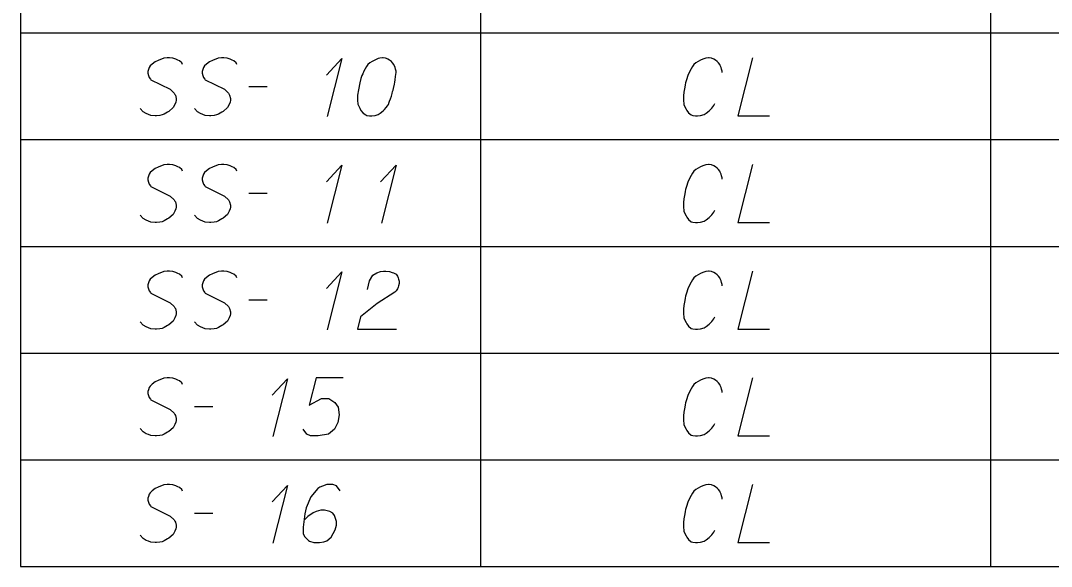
# Model space of a CAD drawing. Extents: x 2074207 to 2076812, y 516372 to 523312.
# Drawn here: x 2076260.6 to 2076345.6, y 519762.1 to 519807.1 of the extents above; entities that cross this region are included whole.
import ezdxf

# ---------------------------------------------------------------- set-up
doc = ezdxf.new("R2010")
doc.units = 0
for name, color, linetype in [('Prop DirtTable_ Soil Test Results - Outline (Major)', 7, 'Continuous'), ('Prop DirtTable_ Soil Test Results - Outline (Minor)', 7, 'Continuous'), ('Prop DirtTable_ Soil Test Results - Tx (Sample Data)', 7, 'Continuous')]:
    doc.layers.add(name, color=color, linetype=linetype)

msp = doc.modelspace()

# ---------------------------------------------------------------- linework, layer by layer
at = {"layer": 'Prop DirtTable_ Soil Test Results - Outline (Major)'}
for p, q in [((2076260.609, 519814.859), (2076260.609, 519806.059)), ((2076260.609, 519806.059), (2076260.609, 519797.259)), ((2076260.609, 519797.259), (2076260.609, 519788.459)), ((2076260.609, 519788.459), (2076260.609, 519779.659)), ((2076260.609, 519779.659), (2076260.609, 519770.859)), ((2076260.609, 519770.859), (2076260.609, 519762.059)), ((2076260.609, 519762.059), (2076811.903, 519762.059))]:
    msp.add_line(p, q, dxfattribs=at)
at = {"layer": 'Prop DirtTable_ Soil Test Results - Outline (Minor)'}
for p, q in [((2076298.546, 519814.859), (2076298.546, 519806.059)), ((2076340.594, 519814.859), (2076340.594, 519806.059)), ((2076260.609, 519806.059), (2076811.903, 519806.059)), ((2076260.609, 519806.059), (2076811.903, 519806.059)), ((2076298.546, 519806.059), (2076298.546, 519797.259)), ((2076340.594, 519806.059), (2076340.594, 519797.259)), ((2076260.609, 519797.259), (2076811.903, 519797.259)), ((2076260.609, 519797.259), (2076811.903, 519797.259)), ((2076298.546, 519797.259), (2076298.546, 519788.459)), ((2076340.594, 519797.259), (2076340.594, 519788.459)), ((2076260.609, 519788.459), (2076811.903, 519788.459)), ((2076260.609, 519788.459), (2076811.903, 519788.459)), ((2076298.546, 519788.459), (2076298.546, 519779.659)), ((2076340.594, 519788.459), (2076340.594, 519779.659)), ((2076260.609, 519779.659), (2076811.903, 519779.659)), ((2076260.609, 519779.659), (2076811.903, 519779.659)), ((2076298.546, 519779.659), (2076298.546, 519770.859)), ((2076340.594, 519779.659), (2076340.594, 519770.859)), ((2076260.609, 519770.859), (2076811.903, 519770.859)), ((2076260.609, 519770.859), (2076811.903, 519770.859)), ((2076298.546, 519770.859), (2076298.546, 519762.059)), ((2076340.594, 519770.859), (2076340.594, 519762.059)), ((2076260.609, 519762.059), (2076811.903, 519762.059))]:
    msp.add_line(p, q, dxfattribs=at)
at = {"layer": 'Prop DirtTable_ Soil Test Results - Tx (Sample Data)'}
for points in [[(2076273.968, 519803.452), (2076273.897, 519803.603), (2076273.721, 519803.754), (2076273.58, 519803.83), (2076273.403, 519803.905), (2076273.157, 519803.981), (2076272.874, 519804.018), (2076272.698, 519804.018), (2076272.416, 519803.981), (2076271.957, 519803.792), (2076271.71, 519803.678), (2076271.463, 519803.489), (2076271.287, 519803.338), (2076271.216, 519803.225), (2076271.146, 519803.036), (2076271.111, 519802.885), (2076271.111, 519802.733), (2076271.146, 519802.544), (2076271.216, 519802.393), (2076271.322, 519802.242), (2076271.358, 519802.204), (2076272.945, 519801.411), (2076273.262, 519801.108), (2076273.333, 519800.995), (2076273.368, 519800.919), (2076273.439, 519800.655), (2076273.439, 519800.504), (2076273.403, 519800.352), (2076273.333, 519800.163), (2076273.192, 519799.899), (2076272.839, 519799.596), (2076272.733, 519799.521), (2076272.451, 519799.37), (2076272.275, 519799.294), (2076272.098, 519799.256), (2076271.816, 519799.218), (2076271.71, 519799.218), (2076271.358, 519799.256), (2076271.146, 519799.332), (2076270.969, 519799.407), (2076270.723, 519799.559), (2076270.476, 519799.823)], [(2076278.448, 519803.452), (2076278.377, 519803.603), (2076278.201, 519803.754), (2076278.06, 519803.83), (2076277.883, 519803.905), (2076277.637, 519803.981), (2076277.354, 519804.018), (2076277.178, 519804.018), (2076276.896, 519803.981), (2076276.437, 519803.792), (2076276.19, 519803.678), (2076275.943, 519803.489), (2076275.767, 519803.338), (2076275.696, 519803.225), (2076275.626, 519803.036), (2076275.591, 519802.885), (2076275.591, 519802.733), (2076275.626, 519802.544), (2076275.696, 519802.393), (2076275.802, 519802.242), (2076275.838, 519802.204), (2076277.425, 519801.411), (2076277.742, 519801.108), (2076277.813, 519800.995), (2076277.848, 519800.919), (2076277.919, 519800.655), (2076277.919, 519800.504), (2076277.883, 519800.352), (2076277.813, 519800.163), (2076277.672, 519799.899), (2076277.319, 519799.596), (2076277.213, 519799.521), (2076276.931, 519799.37), (2076276.755, 519799.294), (2076276.578, 519799.256), (2076276.296, 519799.218), (2076276.19, 519799.218), (2076275.838, 519799.256), (2076275.626, 519799.332), (2076275.449, 519799.407), (2076275.203, 519799.559), (2076274.956, 519799.823)], [(2076285.82, 519802.582), (2076287.09, 519803.943), (2076285.891, 519799.181)], [(2076290.512, 519804.018), (2076290.442, 519804.018), (2076290.23, 519803.981), (2076290.089, 519803.943), (2076289.983, 519803.905), (2076289.807, 519803.83), (2076289.595, 519803.716), (2076289.419, 519803.603), (2076289.242, 519803.452), (2076289.136, 519803.3), (2076289.031, 519803.111), (2076288.925, 519802.922), (2076288.819, 519802.696), (2076288.748, 519802.544), (2076288.678, 519802.318), (2076288.572, 519801.94), (2076288.466, 519801.373), (2076288.396, 519800.919), (2076288.396, 519800.504), (2076288.431, 519800.201), (2076288.572, 519799.861), (2076288.678, 519799.672), (2076288.854, 519799.445), (2076289.066, 519799.294), (2076289.172, 519799.256), (2076289.383, 519799.218), (2076289.56, 519799.218), (2076289.842, 519799.256), (2076290.089, 519799.332), (2076290.265, 519799.445), (2076290.512, 519799.634), (2076290.618, 519799.748), (2076290.759, 519799.899), (2076290.865, 519800.05), (2076290.935, 519800.163), (2076291.006, 519800.352), (2076291.041, 519800.428), (2076291.112, 519800.617), (2076291.182, 519800.844), (2076291.253, 519801.07), (2076291.288, 519801.222), (2076291.323, 519801.335), (2076291.359, 519801.486), (2076291.429, 519801.826), (2076291.465, 519802.015), (2076291.5, 519802.204), (2076291.535, 519802.469), (2076291.57, 519802.809), (2076291.57, 519802.922), (2076291.535, 519803.074), (2076291.5, 519803.225), (2076291.394, 519803.452), (2076291.288, 519803.603), (2076291.182, 519803.716), (2076291.041, 519803.83), (2076290.9, 519803.905), (2076290.794, 519803.943), (2076290.689, 519803.981), (2076290.512, 519804.018)], [(2076318.45, 519802.809), (2076318.45, 519802.922), (2076318.415, 519803.074), (2076318.38, 519803.225), (2076318.309, 519803.376), (2076318.274, 519803.452), (2076318.168, 519803.603), (2076318.062, 519803.716), (2076317.921, 519803.83), (2076317.78, 519803.905), (2076317.569, 519803.981), (2076317.392, 519804.018), (2076317.322, 519804.018), (2076317.11, 519803.981), (2076316.863, 519803.905), (2076316.687, 519803.83), (2076316.475, 519803.716), (2076316.299, 519803.603), (2076316.122, 519803.452), (2076316.016, 519803.3), (2076315.911, 519803.111), (2076315.805, 519802.922), (2076315.628, 519802.544), (2076315.523, 519802.204), (2076315.452, 519801.94), (2076315.417, 519801.789), (2076315.381, 519801.6), (2076315.311, 519801.184), (2076315.276, 519800.881), (2076315.276, 519800.541), (2076315.311, 519800.163), (2076315.381, 519799.974), (2076315.487, 519799.785), (2076315.558, 519799.672), (2076315.699, 519799.483), (2076315.911, 519799.294), (2076316.052, 519799.256), (2076316.263, 519799.218), (2076316.404, 519799.218), (2076316.44, 519799.218), (2076316.687, 519799.256), (2076316.969, 519799.332), (2076317.145, 519799.445), (2076317.392, 519799.634), (2076317.604, 519799.861), (2076317.78, 519800.088), (2076317.851, 519800.239)], [(2076320.955, 519804.018), (2076319.756, 519799.218), (2076322.366, 519799.218)], [(2076279.436, 519801.637), (2076280.952, 519801.637)], [(2076273.968, 519794.652), (2076273.897, 519794.803), (2076273.721, 519794.954), (2076273.58, 519795.03), (2076273.403, 519795.105), (2076273.157, 519795.181), (2076272.874, 519795.218), (2076272.698, 519795.218), (2076272.416, 519795.181), (2076271.957, 519794.992), (2076271.71, 519794.878), (2076271.463, 519794.689), (2076271.287, 519794.538), (2076271.216, 519794.425), (2076271.146, 519794.236), (2076271.111, 519794.085), (2076271.111, 519793.933), (2076271.146, 519793.744), (2076271.216, 519793.593), (2076271.322, 519793.442), (2076271.358, 519793.404), (2076272.945, 519792.611), (2076273.262, 519792.308), (2076273.333, 519792.195), (2076273.368, 519792.119), (2076273.439, 519791.855), (2076273.439, 519791.704), (2076273.403, 519791.552), (2076273.333, 519791.363), (2076273.192, 519791.099), (2076272.839, 519790.796), (2076272.733, 519790.721), (2076272.451, 519790.57), (2076272.275, 519790.494), (2076272.098, 519790.456), (2076271.816, 519790.418), (2076271.71, 519790.418), (2076271.358, 519790.456), (2076271.146, 519790.532), (2076270.969, 519790.607), (2076270.723, 519790.759), (2076270.476, 519791.023)], [(2076278.448, 519794.652), (2076278.377, 519794.803), (2076278.201, 519794.954), (2076278.06, 519795.03), (2076277.883, 519795.105), (2076277.637, 519795.181), (2076277.354, 519795.218), (2076277.178, 519795.218), (2076276.896, 519795.181), (2076276.437, 519794.992), (2076276.19, 519794.878), (2076275.943, 519794.689), (2076275.767, 519794.538), (2076275.696, 519794.425), (2076275.626, 519794.236), (2076275.591, 519794.085), (2076275.591, 519793.933), (2076275.626, 519793.744), (2076275.696, 519793.593), (2076275.802, 519793.442), (2076275.838, 519793.404), (2076277.425, 519792.611), (2076277.742, 519792.308), (2076277.813, 519792.195), (2076277.848, 519792.119), (2076277.919, 519791.855), (2076277.919, 519791.704), (2076277.883, 519791.552), (2076277.813, 519791.363), (2076277.672, 519791.099), (2076277.319, 519790.796), (2076277.213, 519790.721), (2076276.931, 519790.57), (2076276.755, 519790.494), (2076276.578, 519790.456), (2076276.296, 519790.418), (2076276.19, 519790.418), (2076275.838, 519790.456), (2076275.626, 519790.532), (2076275.449, 519790.607), (2076275.203, 519790.759), (2076274.956, 519791.023)], [(2076285.82, 519793.782), (2076287.09, 519795.143), (2076285.891, 519790.381)], [(2076290.3, 519793.782), (2076291.57, 519795.143), (2076290.371, 519790.381)], [(2076318.45, 519794.009), (2076318.45, 519794.122), (2076318.415, 519794.274), (2076318.38, 519794.425), (2076318.309, 519794.576), (2076318.274, 519794.652), (2076318.168, 519794.803), (2076318.062, 519794.916), (2076317.921, 519795.03), (2076317.78, 519795.105), (2076317.569, 519795.181), (2076317.392, 519795.218), (2076317.322, 519795.218), (2076317.11, 519795.181), (2076316.863, 519795.105), (2076316.687, 519795.03), (2076316.475, 519794.916), (2076316.299, 519794.803), (2076316.122, 519794.652), (2076316.016, 519794.5), (2076315.911, 519794.311), (2076315.805, 519794.122), (2076315.628, 519793.744), (2076315.523, 519793.404), (2076315.452, 519793.14), (2076315.417, 519792.989), (2076315.381, 519792.8), (2076315.311, 519792.384), (2076315.276, 519792.081), (2076315.276, 519791.741), (2076315.311, 519791.363), (2076315.381, 519791.174), (2076315.487, 519790.985), (2076315.558, 519790.872), (2076315.699, 519790.683), (2076315.911, 519790.494), (2076316.052, 519790.456), (2076316.263, 519790.418), (2076316.404, 519790.418), (2076316.44, 519790.418), (2076316.687, 519790.456), (2076316.969, 519790.532), (2076317.145, 519790.645), (2076317.392, 519790.834), (2076317.604, 519791.061), (2076317.78, 519791.288), (2076317.851, 519791.439)], [(2076320.955, 519795.218), (2076319.756, 519790.418), (2076322.366, 519790.418)], [(2076279.436, 519792.837), (2076280.952, 519792.837)], [(2076273.968, 519785.852), (2076273.897, 519786.003), (2076273.721, 519786.154), (2076273.58, 519786.23), (2076273.403, 519786.305), (2076273.157, 519786.381), (2076272.874, 519786.418), (2076272.698, 519786.418), (2076272.416, 519786.381), (2076271.957, 519786.192), (2076271.71, 519786.078), (2076271.463, 519785.889), (2076271.287, 519785.738), (2076271.216, 519785.625), (2076271.146, 519785.436), (2076271.111, 519785.285), (2076271.111, 519785.133), (2076271.146, 519784.944), (2076271.216, 519784.793), (2076271.322, 519784.642), (2076271.358, 519784.604), (2076272.945, 519783.811), (2076273.262, 519783.508), (2076273.333, 519783.395), (2076273.368, 519783.319), (2076273.439, 519783.055), (2076273.439, 519782.904), (2076273.403, 519782.752), (2076273.333, 519782.563), (2076273.192, 519782.299), (2076272.839, 519781.996), (2076272.733, 519781.921), (2076272.451, 519781.77), (2076272.275, 519781.694), (2076272.098, 519781.656), (2076271.816, 519781.618), (2076271.71, 519781.618), (2076271.358, 519781.656), (2076271.146, 519781.732), (2076270.969, 519781.807), (2076270.723, 519781.959), (2076270.476, 519782.223)], [(2076278.448, 519785.852), (2076278.377, 519786.003), (2076278.201, 519786.154), (2076278.06, 519786.23), (2076277.883, 519786.305), (2076277.637, 519786.381), (2076277.354, 519786.418), (2076277.178, 519786.418), (2076276.896, 519786.381), (2076276.437, 519786.192), (2076276.19, 519786.078), (2076275.943, 519785.889), (2076275.767, 519785.738), (2076275.696, 519785.625), (2076275.626, 519785.436), (2076275.591, 519785.285), (2076275.591, 519785.133), (2076275.626, 519784.944), (2076275.696, 519784.793), (2076275.802, 519784.642), (2076275.838, 519784.604), (2076277.425, 519783.811), (2076277.742, 519783.508), (2076277.813, 519783.395), (2076277.848, 519783.319), (2076277.919, 519783.055), (2076277.919, 519782.904), (2076277.883, 519782.752), (2076277.813, 519782.563), (2076277.672, 519782.299), (2076277.319, 519781.996), (2076277.213, 519781.921), (2076276.931, 519781.77), (2076276.755, 519781.694), (2076276.578, 519781.656), (2076276.296, 519781.618), (2076276.19, 519781.618), (2076275.838, 519781.656), (2076275.626, 519781.732), (2076275.449, 519781.807), (2076275.203, 519781.959), (2076274.956, 519782.223)], [(2076285.82, 519784.982), (2076287.09, 519786.343), (2076285.891, 519781.581)], [(2076289.207, 519784.907), (2076289.383, 519785.625), (2076289.666, 519786.078), (2076289.983, 519786.267), (2076290.3, 519786.381), (2076290.547, 519786.418), (2076290.724, 519786.418), (2076291.041, 519786.381), (2076291.253, 519786.305), (2076291.359, 519786.267), (2076291.57, 519786.154), (2076291.676, 519786.003), (2076291.747, 519785.852), (2076291.782, 519785.738), (2076291.817, 519785.587), (2076291.817, 519785.398), (2076291.782, 519785.209), (2076291.747, 519785.096), (2076291.676, 519784.944), (2076291.57, 519784.793), (2076291.465, 519784.68), (2076290.018, 519783.735), (2076288.643, 519782.639), (2076288.396, 519781.618), (2076291.606, 519781.618)], [(2076318.45, 519785.209), (2076318.45, 519785.322), (2076318.415, 519785.474), (2076318.38, 519785.625), (2076318.309, 519785.776), (2076318.274, 519785.852), (2076318.168, 519786.003), (2076318.062, 519786.116), (2076317.921, 519786.23), (2076317.78, 519786.305), (2076317.569, 519786.381), (2076317.392, 519786.418), (2076317.322, 519786.418), (2076317.11, 519786.381), (2076316.863, 519786.305), (2076316.687, 519786.23), (2076316.475, 519786.116), (2076316.299, 519786.003), (2076316.122, 519785.852), (2076316.016, 519785.7), (2076315.911, 519785.511), (2076315.805, 519785.322), (2076315.628, 519784.944), (2076315.523, 519784.604), (2076315.452, 519784.34), (2076315.417, 519784.189), (2076315.381, 519784), (2076315.311, 519783.584), (2076315.276, 519783.281), (2076315.276, 519782.941), (2076315.311, 519782.563), (2076315.381, 519782.374), (2076315.487, 519782.185), (2076315.558, 519782.072), (2076315.699, 519781.883), (2076315.911, 519781.694), (2076316.052, 519781.656), (2076316.263, 519781.618), (2076316.404, 519781.618), (2076316.44, 519781.618), (2076316.687, 519781.656), (2076316.969, 519781.732), (2076317.145, 519781.845), (2076317.392, 519782.034), (2076317.604, 519782.261), (2076317.78, 519782.488), (2076317.851, 519782.639)], [(2076320.955, 519786.418), (2076319.756, 519781.618), (2076322.366, 519781.618)], [(2076279.436, 519784.037), (2076280.952, 519784.037)], [(2076273.968, 519777.052), (2076273.897, 519777.203), (2076273.721, 519777.354), (2076273.58, 519777.43), (2076273.403, 519777.505), (2076273.157, 519777.581), (2076272.874, 519777.618), (2076272.698, 519777.618), (2076272.416, 519777.581), (2076271.957, 519777.392), (2076271.71, 519777.278), (2076271.463, 519777.089), (2076271.287, 519776.938), (2076271.216, 519776.825), (2076271.146, 519776.636), (2076271.111, 519776.485), (2076271.111, 519776.333), (2076271.146, 519776.144), (2076271.216, 519775.993), (2076271.322, 519775.842), (2076271.358, 519775.804), (2076272.945, 519775.011), (2076273.262, 519774.708), (2076273.333, 519774.595), (2076273.368, 519774.519), (2076273.439, 519774.255), (2076273.439, 519774.104), (2076273.403, 519773.952), (2076273.333, 519773.763), (2076273.192, 519773.499), (2076272.839, 519773.196), (2076272.733, 519773.121), (2076272.451, 519772.97), (2076272.275, 519772.894), (2076272.098, 519772.856), (2076271.816, 519772.818), (2076271.71, 519772.818), (2076271.358, 519772.856), (2076271.146, 519772.932), (2076270.969, 519773.007), (2076270.723, 519773.159), (2076270.476, 519773.423)], [(2076281.34, 519776.182), (2076282.61, 519777.543), (2076281.411, 519772.781)], [(2076287.196, 519777.618), (2076284.974, 519777.618), (2076284.409, 519775.351), (2076285.432, 519775.918), (2076286.032, 519775.918), (2076286.526, 519775.578), (2076286.808, 519775.2), (2076286.879, 519774.557), (2076286.773, 519773.915), (2076286.491, 519773.385), (2076285.997, 519772.97), (2076285.15, 519772.818), (2076284.515, 519772.818), (2076284.198, 519772.97), (2076283.916, 519773.385)], [(2076318.45, 519776.409), (2076318.45, 519776.522), (2076318.415, 519776.674), (2076318.38, 519776.825), (2076318.309, 519776.976), (2076318.274, 519777.052), (2076318.168, 519777.203), (2076318.062, 519777.316), (2076317.921, 519777.43), (2076317.78, 519777.505), (2076317.569, 519777.581), (2076317.392, 519777.618), (2076317.322, 519777.618), (2076317.11, 519777.581), (2076316.863, 519777.505), (2076316.687, 519777.43), (2076316.475, 519777.316), (2076316.299, 519777.203), (2076316.122, 519777.052), (2076316.016, 519776.9), (2076315.911, 519776.711), (2076315.805, 519776.522), (2076315.628, 519776.144), (2076315.523, 519775.804), (2076315.452, 519775.54), (2076315.417, 519775.389), (2076315.381, 519775.2), (2076315.311, 519774.784), (2076315.276, 519774.481), (2076315.276, 519774.141), (2076315.311, 519773.763), (2076315.381, 519773.574), (2076315.487, 519773.385), (2076315.558, 519773.272), (2076315.699, 519773.083), (2076315.911, 519772.894), (2076316.052, 519772.856), (2076316.263, 519772.818), (2076316.404, 519772.818), (2076316.44, 519772.818), (2076316.687, 519772.856), (2076316.969, 519772.932), (2076317.145, 519773.045), (2076317.392, 519773.234), (2076317.604, 519773.461), (2076317.78, 519773.688), (2076317.851, 519773.839)], [(2076320.955, 519777.618), (2076319.756, 519772.818), (2076322.366, 519772.818)], [(2076274.956, 519775.237), (2076276.472, 519775.237)], [(2076273.968, 519768.252), (2076273.897, 519768.403), (2076273.721, 519768.554), (2076273.58, 519768.63), (2076273.403, 519768.705), (2076273.157, 519768.781), (2076272.874, 519768.818), (2076272.698, 519768.818), (2076272.416, 519768.781), (2076271.957, 519768.592), (2076271.71, 519768.478), (2076271.463, 519768.289), (2076271.287, 519768.138), (2076271.216, 519768.025), (2076271.146, 519767.836), (2076271.111, 519767.685), (2076271.111, 519767.533), (2076271.146, 519767.344), (2076271.216, 519767.193), (2076271.322, 519767.042), (2076271.358, 519767.004), (2076272.945, 519766.211), (2076273.262, 519765.908), (2076273.333, 519765.795), (2076273.368, 519765.719), (2076273.439, 519765.455), (2076273.439, 519765.304), (2076273.403, 519765.152), (2076273.333, 519764.963), (2076273.192, 519764.699), (2076272.839, 519764.396), (2076272.733, 519764.321), (2076272.451, 519764.17), (2076272.275, 519764.094), (2076272.098, 519764.056), (2076271.816, 519764.018), (2076271.71, 519764.018), (2076271.358, 519764.056), (2076271.146, 519764.132), (2076270.969, 519764.207), (2076270.723, 519764.359), (2076270.476, 519764.623)], [(2076281.34, 519767.382), (2076282.61, 519768.743), (2076281.411, 519763.981)], [(2076286.949, 519768.289), (2076286.667, 519768.705), (2076286.35, 519768.818), (2076285.856, 519768.818), (2076285.503, 519768.667), (2076285.291, 519768.592), (2076285.115, 519768.478), (2076284.551, 519767.798), (2076284.163, 519766.891), (2076284.057, 519766.4), (2076283.916, 519765.304), (2076283.916, 519764.737), (2076284.057, 519764.51), (2076284.339, 519764.207), (2076284.445, 519764.132), (2076284.798, 519764.018), (2076285.256, 519764.018), (2076285.609, 519764.094), (2076285.856, 519764.17), (2076286.209, 519764.472), (2076286.561, 519765.077), (2076286.667, 519765.455), (2076286.667, 519765.757), (2076286.491, 519766.248), (2076286.35, 519766.437), (2076286.103, 519766.589), (2076285.679, 519766.702), (2076285.362, 519766.702), (2076284.974, 519766.589), (2076284.727, 519766.475), (2076284.304, 519766.173), (2076284.092, 519765.984), (2076283.986, 519765.87)], [(2076318.45, 519767.609), (2076318.45, 519767.722), (2076318.415, 519767.874), (2076318.38, 519768.025), (2076318.309, 519768.176), (2076318.274, 519768.252), (2076318.168, 519768.403), (2076318.062, 519768.516), (2076317.921, 519768.63), (2076317.78, 519768.705), (2076317.569, 519768.781), (2076317.392, 519768.818), (2076317.322, 519768.818), (2076317.11, 519768.781), (2076316.863, 519768.705), (2076316.687, 519768.63), (2076316.475, 519768.516), (2076316.299, 519768.403), (2076316.122, 519768.252), (2076316.016, 519768.1), (2076315.911, 519767.911), (2076315.805, 519767.722), (2076315.628, 519767.344), (2076315.523, 519767.004), (2076315.452, 519766.74), (2076315.417, 519766.589), (2076315.381, 519766.4), (2076315.311, 519765.984), (2076315.276, 519765.681), (2076315.276, 519765.341), (2076315.311, 519764.963), (2076315.381, 519764.774), (2076315.487, 519764.585), (2076315.558, 519764.472), (2076315.699, 519764.283), (2076315.911, 519764.094), (2076316.052, 519764.056), (2076316.263, 519764.018), (2076316.404, 519764.018), (2076316.44, 519764.018), (2076316.687, 519764.056), (2076316.969, 519764.132), (2076317.145, 519764.245), (2076317.392, 519764.434), (2076317.604, 519764.661), (2076317.78, 519764.888), (2076317.851, 519765.039)], [(2076320.955, 519768.818), (2076319.756, 519764.018), (2076322.366, 519764.018)], [(2076274.956, 519766.437), (2076276.472, 519766.437)]]:
    msp.add_lwpolyline(points, dxfattribs=at)

doc.saveas('drawing.dxf')
